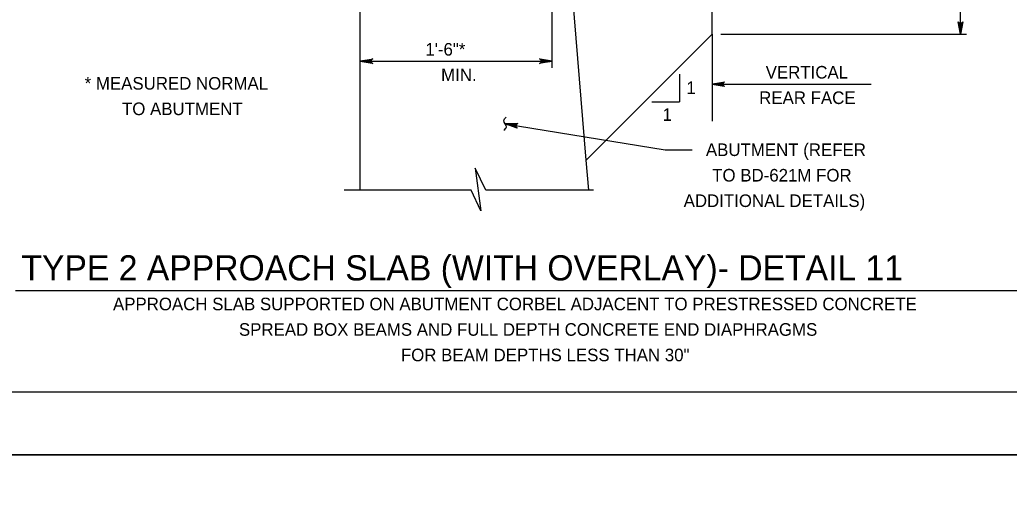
# Model space of a CAD drawing. Extents: x 636530 to 644067, y 294168 to 299122.
# Drawn here: x 640834.6 to 641070.3, y 296537 to 296648.1 of the extents above; entities that cross this region are included whole.
import ezdxf

# ---------------------------------------------------------------- set-up
doc = ezdxf.new("R2010")
doc.units = 0
doc.layers.add('1', color=7, linetype='Continuous')
doc.layers.add('PLT-BNDY', color=7, linetype='Continuous')

msp = doc.modelspace()

# ---------------------------------------------------------------- linework, layer by layer
at = {"layer": '1'}
for p, q in [((640969.53, 296614.66), (640961.4, 296713.2)), ((640915.68, 296607.52), (640915.68, 296711.3)), ((640999.5, 296644.62), (640999.5, 296690.34)), ((641058.67, 296644.62), (641058.67, 296690.34)), ((640961.4, 296636.66), (640961.4, 296688.67)), ((640969.53, 296614.66), (640999.5, 296644.62)), ((640999.5, 296644.62), (640999.5, 296623.96)), ((641001.56, 296644.62), (641060.07, 296644.62)), ((640915.68, 296638.23), (640961.4, 296638.23)), ((640991.74, 296635.12), (640991.74, 296628.53)), ((640999.5, 296632.76), (641037.38, 296632.76)), ((640985.16, 296628.53), (640991.74, 296628.53)), ((640950.2, 296623.32), (640988.36, 296617.08)), ((640988.36, 296617.08), (640994.76, 296617.08)), ((640970.12, 296607.52), (640969.53, 296614.66)), ((640942.08, 296607.52), (640911.9, 296607.52)), ((640971.28, 296607.52), (640945.6, 296607.52)), ((640833.58, 296583.57), (641108.5, 296583.57)), ((640728.78, 296559.48), (641514.78, 296559.48))]:
    msp.add_line(p, q, dxfattribs=at)
for points in [[(641058.67, 296644.62), (641058.11, 296647.61), (641058.19, 296647.49), (641058.27, 296647.38), (641058.37, 296647.32), (641058.47, 296647.26), (641058.57, 296647.24), (641058.67, 296647.22), (641058.77, 296647.24), (641058.87, 296647.26), (641058.97, 296647.32), (641059.07, 296647.38), (641059.15, 296647.49), (641059.23, 296647.61), (641058.67, 296644.62), (641059.15, 296647.49), (641059.07, 296647.38), (641058.67, 296644.62), (641058.97, 296647.32), (641058.87, 296647.26), (641058.67, 296644.62), (641058.77, 296647.24), (641058.67, 296647.22), (641058.67, 296644.62), (641058.57, 296647.24), (641058.47, 296647.26), (641058.67, 296644.62), (641058.37, 296647.32), (641058.27, 296647.38), (641058.67, 296644.62), (641058.19, 296647.49)], [(640915.68, 296638.23), (640918.66, 296638.79), (640918.54, 296638.71), (640918.43, 296638.63), (640918.37, 296638.53), (640918.31, 296638.43), (640918.29, 296638.33), (640918.28, 296638.23), (640918.29, 296638.13), (640918.31, 296638.03), (640918.37, 296637.93), (640918.43, 296637.83), (640918.54, 296637.75), (640918.66, 296637.67), (640915.68, 296638.23), (640918.54, 296637.75), (640918.43, 296637.83), (640915.68, 296638.23), (640918.37, 296637.93), (640918.31, 296638.03), (640915.68, 296638.23), (640918.29, 296638.13), (640918.28, 296638.23), (640915.68, 296638.23), (640918.29, 296638.33), (640918.31, 296638.43), (640915.68, 296638.23), (640918.37, 296638.53), (640918.43, 296638.63), (640915.68, 296638.23), (640918.54, 296638.71)], [(640961.4, 296638.23), (640958.41, 296637.67), (640958.53, 296637.75), (640958.64, 296637.83), (640958.7, 296637.93), (640958.76, 296638.03), (640958.78, 296638.13), (640958.8, 296638.23), (640958.78, 296638.33), (640958.76, 296638.43), (640958.7, 296638.53), (640958.64, 296638.63), (640958.53, 296638.71), (640958.41, 296638.79), (640961.4, 296638.23), (640958.53, 296638.71), (640958.64, 296638.63), (640961.4, 296638.23), (640958.7, 296638.53), (640958.76, 296638.43), (640961.4, 296638.23), (640958.78, 296638.33), (640958.8, 296638.23), (640961.4, 296638.23), (640958.78, 296638.13), (640958.76, 296638.03), (640961.4, 296638.23), (640958.7, 296637.93), (640958.64, 296637.83), (640961.4, 296638.23), (640958.53, 296637.75)], [(640999.5, 296632.76), (641002.48, 296633.32), (641002.36, 296633.24), (641002.25, 296633.16), (641002.19, 296633.06), (641002.13, 296632.96), (641002.11, 296632.86), (641002.1, 296632.76), (641002.11, 296632.66), (641002.13, 296632.56), (641002.19, 296632.46), (641002.25, 296632.36), (641002.36, 296632.29), (641002.48, 296632.21), (640999.5, 296632.76), (641002.36, 296632.29), (641002.25, 296632.36), (640999.5, 296632.76), (641002.19, 296632.46), (641002.13, 296632.56), (640999.5, 296632.76), (641002.11, 296632.66), (641002.1, 296632.76), (640999.5, 296632.76), (641002.11, 296632.86), (641002.13, 296632.96), (640999.5, 296632.76), (641002.19, 296633.06), (641002.25, 296633.16), (640999.5, 296632.76), (641002.36, 296633.24)], [(640950.2, 296623.32), (640953.24, 296623.39), (640953.11, 296623.33), (640952.99, 296623.27), (640952.91, 296623.18), (640952.84, 296623.09), (640952.8, 296623), (640952.77, 296622.9), (640952.77, 296622.8), (640952.77, 296622.7), (640952.81, 296622.59), (640952.86, 296622.48), (640952.96, 296622.38), (640953.06, 296622.29), (640950.2, 296623.32), (640952.96, 296622.38), (640952.86, 296622.48), (640950.2, 296623.32), (640952.81, 296622.59), (640952.77, 296622.7), (640950.2, 296623.32), (640952.77, 296622.8), (640952.77, 296622.9), (640950.2, 296623.32), (640952.8, 296623), (640952.84, 296623.09), (640950.2, 296623.32), (640952.91, 296623.18), (640952.99, 296623.27), (640950.2, 296623.32), (640953.11, 296623.33)], [(640945.6, 296607.52), (640943.06, 296612.71), (640944.44, 296602.56), (640942.08, 296607.52)]]:
    msp.add_lwpolyline(points, dxfattribs=at)
msp.add_spline([(640949.92, 296621.79), (640950.52, 296622.56), (640949.89, 296624.08), (640950.44, 296624.86)], degree=3, dxfattribs=at)
at = {"layer": 'PLT-BNDY'}
for points in [[(640688.78, 297138.48), (641529.78, 297138.48), (641529.78, 296544.48), (640688.78, 296544.48)], [(640688.78, 296544.48), (641529.78, 296544.48), (641529.78, 295950.48), (640688.78, 295950.48)]]:
    msp.add_lwpolyline(points, close=True, dxfattribs=at)

# ---------------------------------------------------------------- texts
at = {"layer": '1'}
for s, height, p in [('1\'-6"*', 3, (640931.19, 296639.54)), ('VERTICAL', 3, (641012.27, 296634.08)), ('MIN.', 3, (640934.95, 296633.47)), ('* MEASURED NORMAL', 3, (640850.05, 296631.44)), ('1', 3, (640993.39, 296630.41)), ('REAR FACE', 3, (641010.72, 296628.01)), ('TO ABUTMENT', 3, (640858.94, 296625.37)), ('1', 3, (640987.71, 296624)), ('ABUTMENT (REFER', 3, (640998.03, 296615.62)), ('TO BD-621M FOR', 3, (640999.53, 296609.55)), ('ADDITIONAL DETAILS)', 3, (640992.73, 296603.48)), ('TYPE 2 APPROACH SLAB (WITH OVERLAY)- DETAIL 11', 6, (640834.98, 296585.99)), ('APPROACH SLAB SUPPORTED ON ABUTMENT CORBEL ADJACENT TO PRESTRESSED CONCRETE', 3, (640856.8, 296578.88)), ('SPREAD BOX BEAMS AND FULL DEPTH CONCRETE END DIAPHRAGMS', 3, (640886.8, 296572.81)), ('FOR BEAM DEPTHS LESS THAN 30"', 3, (640925.38, 296566.74))]:
    msp.add_text(s, height=height, dxfattribs=at).set_placement(p)

doc.saveas('drawing.dxf')
